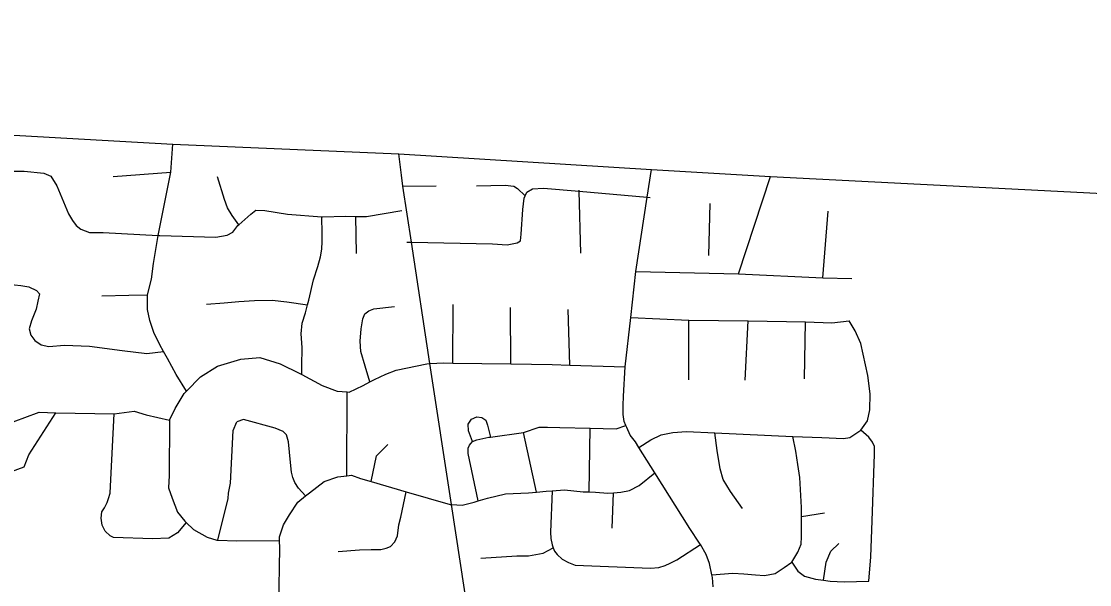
# Model space of a CAD drawing. Extents: x 1755200 to 1902939, y 644115 to 788070.
# Drawn here: x 1806694 to 1811946, y 777324 to 780094 of the extents above; entities that cross this region are included whole.
import ezdxf

# ---------------------------------------------------------------- set-up
doc = ezdxf.new("R2010")
doc.units = 0
for name, color, linetype in [('GM_X_City_Street', 7, 'Continuous'), ('GM_X_County', 7, 'Continuous'), ('GM_X_County_Road', 7, 'Continuous')]:
    doc.layers.add(name, color=color, linetype=linetype)

msp = doc.modelspace()

# ---------------------------------------------------------------- linework, layer by layer
at = {"layer": 'GM_X_City_Street'}
for points in [[(1807366.2, 779040.7), (1807429.2, 779352.7), (1807438.2, 779490.6)], [(1806575.4, 779356.4), (1806708.6, 779357.6), (1806805.6, 779346.9), (1806839.5, 779331.9), (1806869.5, 779284.1), (1806926.1, 779147.2), (1806946, 779113.9), (1806963.4, 779089.2), (1806987.4, 779072.4), (1807028.6, 779055.8), (1807096.2, 779055.1), (1807366.2, 779040.7), (1807374.3, 779040.3), (1807650.5, 779032.5), (1807706.9, 779041.5), (1807733.7, 779056.4), (1807758.2, 779089.8), (1807762.8, 779093.8), (1807823, 779145.9), (1807846.4, 779165), (1807891.3, 779164.2), (1808002.6, 779146.3), (1808171.6, 779132.7), (1808175.6, 779132.3), (1808287.1, 779135.9), (1808339.4, 779134.7), (1808353.7, 779134.4)], [(1807144.9, 779331.1), (1807429.2, 779352.7)], [(1810094.8, 777312.7), (1810091.4, 777359.2), (1810088.9, 777371.2), (1810077.1, 777427.2), (1810060.4, 777471.9), (1810032.9, 777520.5), (1810028.7, 777527.9), (1809981.5, 777599.6), (1809809.2, 777873.1), (1809730.1, 777998.5), (1809713.4, 778025.1), (1809687.7, 778058.8), (1809670.6, 778096.6), (1809665.9, 778106.9), (1809657.6, 778125.1), (1809652.7, 778160.3), (1809653.2, 778205.1), (1809654.3, 778250.9), (1809662.8, 778394), (1809691.2, 778637.5), (1809715.3, 778864.3), (1809770.8, 779229), (1809791.7, 779366)], [(1807762.8, 779093.8), (1807730.2, 779139.1), (1807707.4, 779176.9), (1807693.6, 779217.4), (1807658.9, 779328.6)], [(1809670.1, 772673.1), (1809518.9, 773511.2), (1809448.5, 773925.7), (1809405.9, 774177.4), (1809350.9, 774501.5), (1809323.6, 774660.3), (1809170.1, 775554.8), (1809104.4, 775937.9), (1809001.1, 776539.8), (1808993.5, 776583.7), (1808955.3, 776806.7), (1808894.4, 777161), (1808809.3, 777717.2), (1808703.3, 778410.3), (1808611.9, 779007.9), (1808569.8, 779283.1), (1808563, 779337.9)], [(1808931.2, 779284.4), (1809073.3, 779287.9), (1809114.7, 779283.2), (1809133.3, 779271.9), (1809171.5, 779235.7)], [(1810220.1, 778852.5), (1810376.9, 779330.6)], [(1808569.8, 779283.1), (1808733.8, 779284.2)], [(1808589.7, 779008.4), (1808611.9, 779007.9), (1809010.8, 778999.7), (1809083.2, 778995.5), (1809131.2, 779005.1), (1809148.1, 779014.7), (1809151.9, 779047.5), (1809160.2, 779168.8), (1809166.3, 779225), (1809171.5, 779235.7), (1809180, 779253.2), (1809207.3, 779270.6), (1809261.6, 779273.6), (1809437.5, 779258.2), (1809770.8, 779229), (1809785.6, 779227.6)], [(1809444.1, 778954.4), (1809437.5, 779258.2), (1809437.4, 779263.1)], [(1810073.6, 778942.7), (1810080.9, 779198.7)], [(1808072.5, 778357.8), (1808073.5, 778398.4), (1808074.1, 778490.1), (1808070.6, 778557.5), (1808075.5, 778609.2), (1808090.7, 778660.5), (1808101.6, 778700.3), (1808107.8, 778722.8), (1808130.3, 778822.2), (1808151.4, 778887.7), (1808164.6, 778936.1), (1808171.5, 778973.8), (1808173.1, 779010.6), (1808173.7, 779050.4), (1808171.6, 779132.7)], [(1808342.2, 778951.7), (1808339.4, 779134.7)], [(1808353.7, 779134.4), (1808354.8, 779134.4), (1808391.2, 779133.5), (1808564.1, 779163.1)], [(1810634.3, 778832.7), (1810660.2, 779160.6)], [(1807506.1, 778275.8), (1807455.3, 778357.2), (1807412.5, 778435.4), (1807393.8, 778469.6), (1807375.8, 778502.4), (1807344.9, 778563.3), (1807326.3, 778623.2), (1807314, 778677), (1807315, 778748.2), (1807333.9, 778826.3), (1807344.4, 778902.2), (1807366.2, 779040.7)], [(1809715.3, 778864.3), (1810220.1, 778852.5)], [(1810220.1, 778852.5), (1810634.3, 778832.7), (1810777.8, 778829.7)], [(1806434.1, 778763.7), (1806459.4, 778782), (1806501, 778796.2), (1806549, 778799.1), (1806629.7, 778801.1), (1806691.7, 778794.9), (1806731.5, 778788.2), (1806768.4, 778770.7), (1806784.1, 778753.5), (1806775.3, 778717.5), (1806766.5, 778679), (1806743.6, 778621.1), (1806732.8, 778581.2), (1806740.5, 778550), (1806759.9, 778524.7), (1806791.2, 778502.9), (1806829.5, 778494.7), (1806905.8, 778500.9), (1807028.6, 778496.1), (1807190, 778475.6), (1807311, 778460.9), (1807393.8, 778469.6)], [(1807090, 778744.4), (1807222.5, 778746.4), (1807315, 778748.2)], [(1807604.7, 778703), (1807691.9, 778709.5), (1807762.7, 778716.6), (1807840.9, 778720.9), (1807926.9, 778723.4), (1807998.8, 778714.5), (1808101.6, 778700.3)], [(1808408.1, 778320.4), (1808383.9, 778398.3), (1808362.6, 778470.3), (1808360.6, 778521.2), (1808364.8, 778582.4), (1808373.5, 778631.4), (1808383.1, 778656.1), (1808403.2, 778669.8), (1808426.7, 778679.5), (1808528.3, 778691)], [(1808814.9, 778413.2), (1808817.8, 778701.9)], [(1809100.5, 778409), (1809098.3, 778686)], [(1809391.6, 778403.1), (1809382.9, 778677)], [(1809691.2, 778637.5), (1809975.1, 778624.9), (1810267.2, 778621.1), (1810550, 778615.5), (1810679.5, 778610.9), (1810764.5, 778620.3)], [(1809975.2, 778331.5), (1809975.1, 778624.9)], [(1810252.9, 778329.6), (1810267.2, 778621.1)], [(1810544.6, 778336.4), (1810550, 778615.5)], [(1810820.8, 778083.6), (1810853.9, 778128.8), (1810865.9, 778183.4), (1810867.8, 778262.5), (1810856.5, 778352.8), (1810821.4, 778508.8), (1810793, 778571.5), (1810764.5, 778620.3)], [(1807422.3, 778132.3), (1807450.1, 778189.5), (1807494.4, 778263.9), (1807506.1, 778275.8), (1807574.8, 778345.7), (1807658.3, 778398), (1807774.1, 778431.8), (1807866, 778441.2), (1807967.3, 778410.1), (1808063.9, 778362.6), (1808072.5, 778357.8), (1808173.7, 778302.4), (1808246.4, 778275.7), (1808296.9, 778271.4), (1808306, 778270.7), (1808375.5, 778302.3), (1808408.1, 778320.4), (1808431.1, 778333.2), (1808486.6, 778358.6), (1808537.2, 778378.7), (1808688.5, 778409.5), (1808703.3, 778410.3), (1808771, 778413.9), (1808814.9, 778413.2), (1809100.5, 778409), (1809303.2, 778406.1), (1809391.6, 778403.1), (1809662.8, 778394)], [(1808293.8, 777859.1), (1808296.9, 778271.4)], [(1806008.2, 778094.8), (1806034.8, 778091.2), (1806230.1, 778064.3), (1806327.8, 778061.1), (1806410.1, 778068.5), (1806531.2, 778081.2), (1806594.2, 778103.3), (1806622.3, 778113.2), (1806711.4, 778145.2), (1806781.6, 778171.6), (1806864, 778169), (1807149.9, 778164.2), (1807248.3, 778177.3), (1807308.4, 778158.8), (1807422.3, 778132.3)], [(1806585.1, 777883.5), (1806645.2, 777880.5), (1806708.6, 777902.8), (1806730.5, 777962.2), (1806864, 778169)], [(1807505, 777628.8), (1807462.6, 777578.6), (1807419.1, 777552.5), (1807338.4, 777548.5), (1807146.5, 777555.9), (1807130.9, 777564), (1807106.1, 777587), (1807092.3, 777616.5), (1807086.7, 777650.7), (1807090.7, 777681), (1807103.3, 777701.4), (1807115.7, 777728.2), (1807123.3, 777746.9), (1807130.2, 777773.5), (1807133.6, 777840.2), (1807149.9, 778164.2)], [(1807422.3, 778132.3), (1807421.7, 777860.9), (1807417.5, 777799.2), (1807435.4, 777748.8), (1807461.2, 777680.1), (1807498.5, 777635), (1807505, 777628.8), (1807540.3, 777595.2), (1807608.5, 777556.5), (1807655, 777542.9), (1807660.4, 777542.7), (1807754.3, 777539.5), (1807963.7, 777540.4)], [(1808092, 777759.8), (1808057.2, 777798.7), (1808038.9, 777825.9), (1808028.9, 777850.2), (1808022, 777876.5), (1808017.3, 777924.1), (1808007.2, 778025.8), (1807997.1, 778060.1), (1807980.9, 778077.3), (1807941.9, 778092.4), (1807786.9, 778136.1), (1807754.3, 778123.5)], [(1808911.6, 778026.9), (1808892.8, 778079.5), (1808891.4, 778113.4), (1808907.2, 778137), (1808934.4, 778148.6), (1808958.5, 778145.9), (1808977.2, 778131.9), (1808985.5, 778108.5), (1809000.5, 778049.6)], [(1807660.4, 777542.7), (1807710.9, 777746.8), (1807712.8, 777773.2), (1807722.5, 777822.2), (1807735.5, 778081.9), (1807754.3, 778123.5)], [(1809162.7, 778072.5), (1809240.4, 778097.4), (1809280.9, 778097.3), (1809341.1, 778095.7), (1809491.4, 778092.5), (1809618.5, 778089.8), (1809665.9, 778106.9)], [(1809485.6, 777779.3), (1809491.4, 778092.5)], [(1809730.1, 777998.5), (1809789.2, 778036.5), (1809839.3, 778059.5), (1809896.7, 778071.5), (1809964.3, 778076.8), (1810102.9, 778070.1), (1810487.9, 778051.6), (1810629.5, 778047.1), (1810736, 778041.8), (1810767.1, 778047.2), (1810820.8, 778083.6)], [(1810861.4, 777340.5), (1810870.2, 777460.3), (1810877.2, 777638), (1810889, 777965.4), (1810888.4, 778002.7), (1810878.8, 778023.8), (1810861.3, 778048.5), (1810820.8, 778083.6)], [(1808940.2, 777735.4), (1808891.4, 777968.4), (1808890.5, 777994.4), (1808897.1, 778010), (1808911.6, 778026.9), (1808932.8, 778035.1), (1808992.2, 778048.4), (1809000.5, 778049.6), (1809162.7, 778072.5)], [(1809226.6, 777778.5), (1809162.7, 778072.5)], [(1810088.9, 777371.2), (1810192.9, 777380.7), (1810245.6, 777376.2), (1810303.8, 777372.2), (1810347.2, 777369), (1810400.1, 777378.5), (1810445.3, 777408.6), (1810482.1, 777434.4), (1810511.3, 777482.6), (1810528.1, 777522.1), (1810530.5, 777559.4), (1810529.6, 777658.9), (1810529.2, 777702.3), (1810522.1, 777850.8), (1810512.5, 777914.7), (1810501.4, 777979.2), (1810487.9, 778051.6)], [(1810240, 777697.5), (1810179.9, 777781.7), (1810144.5, 777840.1), (1810129.9, 777892.6), (1810114.7, 777983.5), (1810102.9, 778070.1)], [(1808414.2, 777831.1), (1808440, 777956.5), (1808496.4, 778012.9)], [(1807959.7, 777221.1), (1807964.7, 777503.5), (1807963.7, 777540.4), (1807963.2, 777557.9), (1807982.7, 777618.2), (1808012.5, 777666.5), (1808053.3, 777729.2), (1808092, 777759.8), (1808110.6, 777774.6), (1808182.8, 777830.6), (1808250.5, 777854.5), (1808293.8, 777859.1), (1808317, 777861.6), (1808362.3, 777846.3), (1808414.2, 777831.1), (1808586.7, 777780.7), (1808802.6, 777717.6), (1808809.3, 777717.2), (1808861.3, 777714.4), (1808919.8, 777729.7), (1808940.2, 777735.4), (1808986.8, 777748.2), (1809074.7, 777770.1), (1809188, 777775.2), (1809226.6, 777778.5), (1809274.4, 777782.7), (1809304.7, 777785.3), (1809364.1, 777790.5), (1809456.6, 777780.7), (1809485.6, 777779.3), (1809517.7, 777777.6), (1809578.3, 777773.9), (1809605.8, 777775.7), (1809642.2, 777778.1), (1809683.6, 777786.9), (1809731.6, 777811.9), (1809809.2, 777873.1)], [(1808251.8, 777486.5), (1808356.8, 777493.9), (1808414.8, 777496.4), (1808461.2, 777496.9), (1808488.1, 777502.2), (1808508.7, 777510.3), (1808530.8, 777533.7), (1808544.2, 777564.1), (1808549.7, 777617.7), (1808559.9, 777655.7), (1808586.7, 777780.7)], [(1809304.7, 777785.3), (1809295.6, 777582.3), (1809297.7, 777550.8), (1809304.2, 777519), (1809308.9, 777504.9), (1809314.6, 777488.1), (1809328.2, 777471), (1809353.4, 777449.2), (1809384.8, 777431.6), (1809416.9, 777420), (1809788.1, 777404.8), (1809828.3, 777407.7), (1809858.8, 777417.6), (1809884.5, 777429.2), (1809916.4, 777445.5), (1810032.9, 777520.5)], [(1809598.3, 777601.5), (1809605.8, 777775.7)], [(1810529.6, 777658.9), (1810643.4, 777675.9)], [(1808953.5, 777453.5), (1809130.4, 777465.7), (1809187.7, 777465.3), (1809259.9, 777478.5), (1809308.9, 777504.9)], [(1810637.5, 777345.3), (1810651.5, 777433.8), (1810674.5, 777487.5), (1810712.8, 777525.8)], [(1810482.1, 777434.4), (1810511.2, 777389), (1810544.5, 777366), (1810598.1, 777350.1), (1810637.5, 777345.3), (1810670, 777341.4), (1810739, 777337.7), (1810861.4, 777340.5)]]:
    msp.add_lwpolyline(points, dxfattribs=at)
at = {"layer": 'GM_X_County'}
msp.add_lwpolyline([(1795507.5, 780093.8), (1797967.1, 779971.4), (1799217.8, 779920.1), (1799802.5, 779890.3), (1801375.4, 779789.8), (1803633.5, 779704.3), (1803703.9, 779700.5), (1807438.2, 779490.6), (1808550.2, 779442.7), (1809791.6, 779366), (1810376.9, 779330.6), (1811852.6, 779255.6), (1817214.1, 778978.7), (1817250.1, 778976.8), (1818150.8, 778957.7), (1818186.9, 778957), (1823935.7, 778682.5)], dxfattribs=at)
at = {"layer": 'GM_X_County_Road'}
msp.add_lwpolyline([(1808563, 779337.9), (1808550.2, 779442.7)], dxfattribs=at)

doc.saveas('drawing.dxf')
